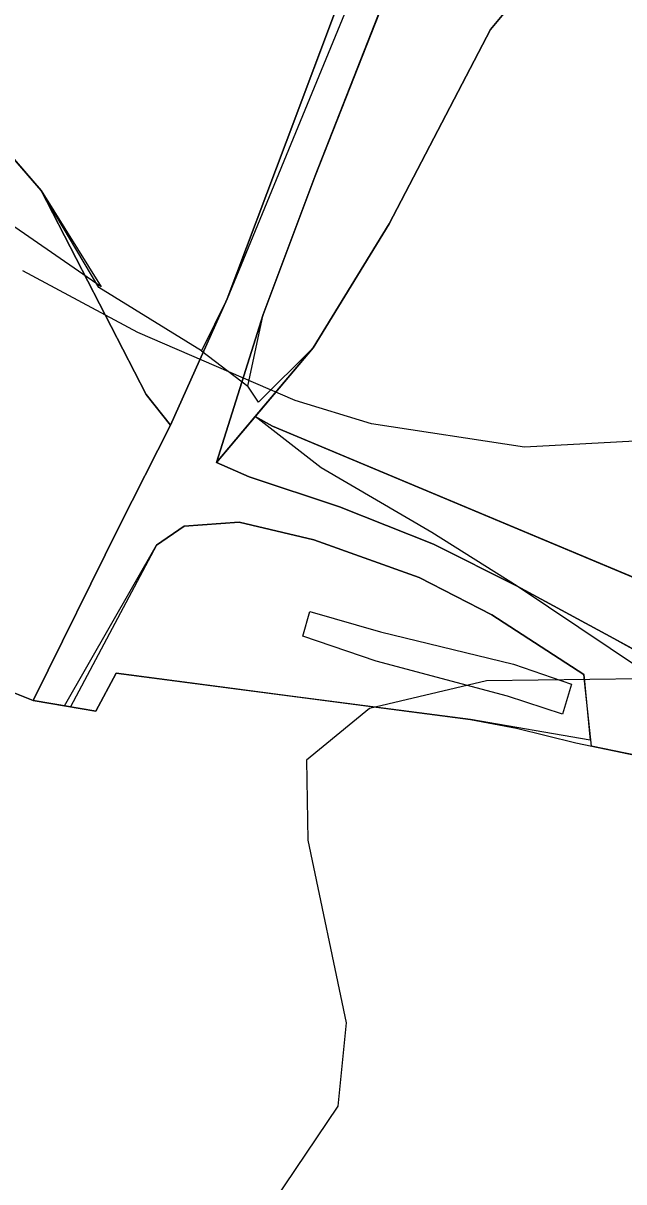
# Model space of a CAD drawing. Extents: x -662620 to -656370, y -1067090 to -1062990.
# Drawn here: x -660922.2 to -660881.7, y -1066130.4 to -1066052.2 of the extents above; entities that cross this region are included whole.
import ezdxf

# ---------------------------------------------------------------- set-up
doc = ezdxf.new("R2010")
doc.units = 0
for name, color, linetype in [('CHRANENE_LOZISKOVE_UZEMI', 7, 'Continuous'), ('LESNÍ_POZEMEK_-_STÁVAJÍCÍ', 7, 'Continuous'), ('OBVOD_PÚ', 7, 'Continuous'), ('ORNÁ_PŮDA_-_STÁVAJÍCÍ', 7, 'Continuous'), ('OSTATNÍ_PLOCHA_-_STÁVAJÍCÍ', 7, 'Continuous'), ('Trvalý_trávní_porost_-_stávající', 7, 'Continuous'), ('VODNÍ_PLOCHA_-_STÁVAJÍCÍ', 7, 'Continuous'), ('VRSTEVNICE_ZDŮRAZNĚNÁ', 7, 'Continuous'), ('VRSTEVNICE_ZÁKLADNÍ', 7, 'Continuous')]:
    doc.layers.add(name, color=color, linetype=linetype)

msp = doc.modelspace()

# ---------------------------------------------------------------- linework, layer by layer
at = {"layer": 'CHRANENE_LOZISKOVE_UZEMI'}
for points in [[(-660929.73, -1065929.99), (-660916.46, -1065917.94), (-660909.74, -1065911.738), (-660903.3, -1065905.23), (-660892.78, -1065898.45), (-660889.24, -1065901.81), (-660879.39, -1065913.67), (-660865.51, -1065932.09), (-660858.76, -1065942.75), (-660855.87, -1065949.26), (-660854.413, -1065958.196), (-660854.413, -1065965.38), (-660855.968, -1065972.319), (-660869.14, -1065991.37), (-660885.56, -1066019.89), (-660893.85, -1066035.39), (-660908.41, -1066070.8), (-660910.142, -1066074.31), (-660917.069, -1066070.051), (-660920.94, -1066063.5), (-660930.41, -1066052.6)], [(-660878.41, -1066007.21), (-660885.56, -1066019.89), (-660893.85, -1066035.39), (-660899.75, -1066047.75), (-660908.41, -1066070.8), (-660910.142, -1066074.31), (-660907.024, -1066076.695), (-660905.98, -1066071.86), (-660902.47, -1066062.5), (-660897.27, -1066049.25), (-660890.75, -1066034.94), (-660883.6, -1066021.51), (-660875.91, -1066008.5)], [(-660852.01, -1066010.42), (-660862.88, -1066022.08), (-660867.19, -1066033.29), (-660875.62, -1066038.54), (-660882.35, -1066042.64), (-660890.65, -1066052.63), (-660897.48, -1066065.76), (-660902.62, -1066074.11), (-660906.3, -1066077.781), (-660907.024, -1066076.695), (-660905.98, -1066071.86), (-660902.47, -1066062.5), (-660897.27, -1066049.25), (-660890.75, -1066034.94), (-660883.6, -1066021.51), (-660875.91, -1066008.5)], [(-660832.45, -1066048.42), (-660849.57, -1066051.53), (-660855.93, -1066057.73), (-660862.9, -1066075.41), (-660873.14, -1066092.92), (-660905.35, -1066079.39), (-660906.522, -1066078.749), (-660902.62, -1066074.11), (-660897.48, -1066065.76), (-660890.65, -1066052.63), (-660882.35, -1066042.64), (-660875.62, -1066038.54), (-660867.19, -1066033.29), (-660862.88, -1066022.08), (-660852.01, -1066010.42)], [(-660823.54, -1066072.93), (-660834.09, -1066080.16), (-660844.96, -1066086.41), (-660848.71, -1066090.29), (-660850.22, -1066095.56), (-660850.226, -1066095.581), (-660850.23, -1066095.58), (-660854.71, -1066096.04), (-660860.46, -1066096.9), (-660865.87, -1066097.64), (-660868.7, -1066097.89), (-660874.12, -1066097.23), (-660879.02, -1066095.56), (-660882.35, -1066093.72), (-660888.85, -1066090.19), (-660894.62, -1066086.569), (-660902.066, -1066082.219), (-660906.522, -1066078.749), (-660905.35, -1066079.39), (-660873.14, -1066092.92), (-660862.9, -1066075.41), (-660855.93, -1066057.73), (-660849.57, -1066051.53), (-660832.45, -1066048.42)]]:
    msp.add_lwpolyline(points, dxfattribs=at)
for points in [[(-660946.546, -1066049.651), (-660938.01, -1066046.55), (-660930.41, -1066052.6), (-660920.94, -1066063.5), (-660916.914, -1066069.995), (-660944.423, -1066050.977)], [(-660888.85, -1066090.19), (-660882.35, -1066093.72), (-660879.02, -1066095.56), (-660874.12, -1066097.23), (-660868.7, -1066097.89), (-660865.87, -1066097.64), (-660860.46, -1066096.9), (-660854.71, -1066096.04), (-660850.22, -1066095.56), (-660851.25, -1066098.95), (-660854.05, -1066099.39), (-660857.19, -1066101.13), (-660860.25, -1066105.71), (-660868.005, -1066104.182)]]:
    msp.add_lwpolyline(points, close=True, dxfattribs=at)
at = {"layer": 'LESNÍ_POZEMEK_-_STÁVAJÍCÍ'}
for p, q in [((-660930.41, -1066052.6), (-660920.94, -1066063.5)), ((-660920.94, -1066063.5), (-660913.88, -1066077.27)), ((-660913.88, -1066077.27), (-660912.23, -1066079.34)), ((-660909.13, -1066081.85), (-660906.522, -1066078.749)), ((-660906.522, -1066078.749), (-660905.35, -1066079.39)), ((-660912.23, -1066079.34), (-660915.68, -1066086.12)), ((-660905.35, -1066079.39), (-660873.14, -1066092.92)), ((-660906.93, -1066082.81), (-660909.13, -1066081.85)), ((-660900.83, -1066084.85), (-660906.93, -1066082.81)), ((-660894.5, -1066087.37), (-660900.83, -1066084.85)), ((-660915.68, -1066086.12), (-660921.44, -1066097.82)), ((-660888.85, -1066090.19), (-660894.5, -1066087.37)), ((-660882.35, -1066093.72), (-660888.85, -1066090.19)), ((-660879.02, -1066095.56), (-660882.35, -1066093.72)), ((-660921.483, -1066097.918), (-660922.84, -1066097.38)), ((-660921.44, -1066097.82), (-660921.483, -1066097.918))]:
    msp.add_line(p, q, dxfattribs=at)
for points in [[(-660930.41, -1066052.6), (-660920.94, -1066063.5), (-660913.88, -1066077.27), (-660912.23, -1066079.34), (-660915.68, -1066086.12), (-660921.44, -1066097.82), (-660921.483, -1066097.918), (-660922.84, -1066097.38)], [(-660879.02, -1066095.56), (-660882.35, -1066093.72), (-660888.85, -1066090.19), (-660894.5, -1066087.37), (-660900.83, -1066084.85), (-660906.93, -1066082.81), (-660909.13, -1066081.85), (-660906.522, -1066078.749), (-660905.35, -1066079.39), (-660873.14, -1066092.92)]]:
    msp.add_lwpolyline(points, dxfattribs=at)
at = {"layer": 'OBVOD_PÚ'}
for points in [[(-660917.26, -1066098.63), (-660915.9, -1066096.06)], [(-660915.9, -1066096.06), (-660892, -1066099.2)], [(-660922.84, -1066097.38), (-660921.48, -1066097.92)], [(-660921.48, -1066097.92), (-660917.26, -1066098.63)], [(-660892, -1066099.2), (-660888.9, -1066099.78)], [(-660888.9, -1066099.78), (-660884.91, -1066100.77)], [(-660884.91, -1066100.77), (-660876.73, -1066102.47)]]:
    msp.add_lwpolyline(points, dxfattribs=at)
at = {"layer": 'ORNÁ_PŮDA_-_STÁVAJÍCÍ'}
for p, q in [((-660882.35, -1066042.64), (-660890.65, -1066052.63)), ((-660902.47, -1066062.5), (-660897.27, -1066049.25)), ((-660890.65, -1066052.63), (-660897.48, -1066065.76)), ((-660905.98, -1066071.86), (-660902.47, -1066062.5)), ((-660897.48, -1066065.76), (-660902.62, -1066074.11)), ((-660909.13, -1066081.85), (-660905.98, -1066071.86)), ((-660902.62, -1066074.11), (-660909.13, -1066081.85))]:
    msp.add_line(p, q, dxfattribs=at)
msp.add_lwpolyline([(-660852.01, -1066010.42), (-660862.88, -1066022.08), (-660867.19, -1066033.29), (-660875.62, -1066038.54), (-660882.35, -1066042.64), (-660890.65, -1066052.63), (-660897.48, -1066065.76), (-660902.62, -1066074.11), (-660909.13, -1066081.85), (-660905.98, -1066071.86), (-660902.47, -1066062.5), (-660897.27, -1066049.25), (-660890.75, -1066034.94), (-660883.6, -1066021.51), (-660875.91, -1066008.5)], dxfattribs=at)
at = {"layer": 'OSTATNÍ_PLOCHA_-_STÁVAJÍCÍ'}
for p, q in [((-660904.44, -1066060.23), (-660899.75, -1066047.75)), ((-660904.44, -1066060.23), (-660899.75, -1066047.75)), ((-660897.27, -1066049.25), (-660902.47, -1066062.5)), ((-660897.27, -1066049.25), (-660902.47, -1066062.5)), ((-660908.41, -1066070.8), (-660904.44, -1066060.23)), ((-660908.41, -1066070.8), (-660904.44, -1066060.23)), ((-660902.47, -1066062.5), (-660905.98, -1066071.86)), ((-660902.47, -1066062.5), (-660905.98, -1066071.86)), ((-660912.23, -1066079.34), (-660908.41, -1066070.8)), ((-660912.23, -1066079.34), (-660908.41, -1066070.8)), ((-660905.98, -1066071.86), (-660909.13, -1066081.85)), ((-660905.98, -1066071.86), (-660909.13, -1066081.85)), ((-660915.68, -1066086.12), (-660912.23, -1066079.34)), ((-660915.68, -1066086.12), (-660912.23, -1066079.34)), ((-660909.13, -1066081.85), (-660906.93, -1066082.81)), ((-660909.13, -1066081.85), (-660906.93, -1066082.81)), ((-660906.93, -1066082.81), (-660900.83, -1066084.85)), ((-660906.93, -1066082.81), (-660900.83, -1066084.85)), ((-660900.83, -1066084.85), (-660894.5, -1066087.37)), ((-660900.83, -1066084.85), (-660894.5, -1066087.37)), ((-660921.44, -1066097.82), (-660915.68, -1066086.12)), ((-660921.44, -1066097.82), (-660915.68, -1066086.12)), ((-660911.31, -1066086.15), (-660913.18, -1066087.42)), ((-660911.31, -1066086.15), (-660913.18, -1066087.42)), ((-660907.61, -1066085.88), (-660911.31, -1066086.15)), ((-660907.61, -1066085.88), (-660911.31, -1066086.15)), ((-660902.56, -1066087.08), (-660907.61, -1066085.88)), ((-660902.56, -1066087.08), (-660907.61, -1066085.88)), ((-660895.47, -1066089.62), (-660902.56, -1066087.08)), ((-660895.47, -1066089.62), (-660902.56, -1066087.08)), ((-660894.5, -1066087.37), (-660888.85, -1066090.19)), ((-660894.5, -1066087.37), (-660888.85, -1066090.19)), ((-660913.18, -1066087.42), (-660918.965, -1066098.343)), ((-660913.18, -1066087.42), (-660918.965, -1066098.343)), ((-660890.57, -1066092.12), (-660895.47, -1066089.62)), ((-660890.57, -1066092.12), (-660895.47, -1066089.62)), ((-660888.85, -1066090.19), (-660882.35, -1066093.72)), ((-660888.85, -1066090.19), (-660882.35, -1066093.72)), ((-660884.37, -1066096.16), (-660890.57, -1066092.12)), ((-660884.37, -1066096.16), (-660890.57, -1066092.12)), ((-660882.35, -1066093.72), (-660879.02, -1066095.56)), ((-660882.35, -1066093.72), (-660879.02, -1066095.56)), ((-660883.846, -1066100.991), (-660884.37, -1066096.16)), ((-660883.846, -1066100.991), (-660884.37, -1066096.16)), ((-660921.483, -1066097.918), (-660921.44, -1066097.82)), ((-660921.483, -1066097.918), (-660921.44, -1066097.82)), ((-660921.48, -1066097.92), (-660921.483, -1066097.918)), ((-660921.48, -1066097.92), (-660921.483, -1066097.918)), ((-660918.965, -1066098.343), (-660921.48, -1066097.92)), ((-660918.965, -1066098.343), (-660921.48, -1066097.92)), ((-660879.633, -1066101.867), (-660883.846, -1066100.991)), ((-660879.633, -1066101.867), (-660883.846, -1066100.991))]:
    msp.add_line(p, q, dxfattribs=at)
for points in [[(-660879.633, -1066101.867), (-660883.846, -1066100.991), (-660884.37, -1066096.16), (-660890.57, -1066092.12), (-660895.47, -1066089.62), (-660902.56, -1066087.08), (-660907.61, -1066085.88), (-660911.31, -1066086.15), (-660913.18, -1066087.42), (-660918.965, -1066098.343), (-660921.48, -1066097.92), (-660921.483, -1066097.918), (-660921.44, -1066097.82), (-660915.68, -1066086.12), (-660912.23, -1066079.34), (-660908.41, -1066070.8), (-660904.44, -1066060.23), (-660899.75, -1066047.75)], [(-660879.633, -1066101.867), (-660883.846, -1066100.991), (-660884.37, -1066096.16), (-660890.57, -1066092.12), (-660895.47, -1066089.62), (-660902.56, -1066087.08), (-660907.61, -1066085.88), (-660911.31, -1066086.15), (-660913.18, -1066087.42), (-660918.965, -1066098.343), (-660921.48, -1066097.92), (-660921.483, -1066097.918), (-660921.44, -1066097.82), (-660915.68, -1066086.12), (-660912.23, -1066079.34), (-660908.41, -1066070.8), (-660904.44, -1066060.23), (-660899.75, -1066047.75)], [(-660897.27, -1066049.25), (-660902.47, -1066062.5), (-660905.98, -1066071.86), (-660909.13, -1066081.85), (-660906.93, -1066082.81), (-660900.83, -1066084.85), (-660894.5, -1066087.37), (-660888.85, -1066090.19), (-660882.35, -1066093.72), (-660879.02, -1066095.56)], [(-660897.27, -1066049.25), (-660902.47, -1066062.5), (-660905.98, -1066071.86), (-660909.13, -1066081.85), (-660906.93, -1066082.81), (-660900.83, -1066084.85), (-660894.5, -1066087.37), (-660888.85, -1066090.19), (-660882.35, -1066093.72), (-660879.02, -1066095.56)]]:
    msp.add_lwpolyline(points, dxfattribs=at)
at = {"layer": 'Trvalý_trávní_porost_-_stávající'}
for p, q in [((-660890.65, -1066052.63), (-660882.35, -1066042.64)), ((-660899.75, -1066047.75), (-660904.44, -1066060.23)), ((-660920.94, -1066063.5), (-660930.41, -1066052.6)), ((-660897.48, -1066065.76), (-660890.65, -1066052.63)), ((-660904.44, -1066060.23), (-660908.41, -1066070.8)), ((-660913.88, -1066077.27), (-660920.94, -1066063.5)), ((-660902.62, -1066074.11), (-660897.48, -1066065.76)), ((-660908.41, -1066070.8), (-660912.23, -1066079.34)), ((-660906.522, -1066078.749), (-660902.62, -1066074.11)), ((-660912.23, -1066079.34), (-660913.88, -1066077.27)), ((-660905.35, -1066079.39), (-660906.522, -1066078.749)), ((-660873.14, -1066092.92), (-660905.35, -1066079.39))]:
    msp.add_line(p, q, dxfattribs=at)
for points in [[(-660878.41, -1066007.21), (-660885.56, -1066019.89), (-660893.85, -1066035.39), (-660899.75, -1066047.75), (-660904.44, -1066060.23), (-660908.41, -1066070.8), (-660912.23, -1066079.34), (-660913.88, -1066077.27), (-660920.94, -1066063.5), (-660930.41, -1066052.6)], [(-660832.45, -1066048.42), (-660849.57, -1066051.53), (-660855.93, -1066057.73), (-660862.9, -1066075.41), (-660873.14, -1066092.92), (-660905.35, -1066079.39), (-660906.522, -1066078.749), (-660902.62, -1066074.11), (-660897.48, -1066065.76), (-660890.65, -1066052.63), (-660882.35, -1066042.64), (-660875.62, -1066038.54), (-660867.19, -1066033.29), (-660862.88, -1066022.08), (-660852.01, -1066010.42)], [(-660913.18, -1066087.42), (-660911.31, -1066086.15), (-660907.61, -1066085.88), (-660902.56, -1066087.08), (-660895.47, -1066089.62), (-660890.57, -1066092.12), (-660884.37, -1066096.16), (-660883.942, -1066100.589), (-660892, -1066099.2), (-660903.95, -1066097.63), (-660915.9, -1066096.06), (-660917.26, -1066098.63), (-660919.37, -1066098.275), (-660913.18, -1066087.42), (-660911.31, -1066086.15), (-660913.18, -1066087.42), (-660913.18, -1066087.42)], [(-660913.18, -1066087.42), (-660911.31, -1066086.15), (-660907.61, -1066085.88), (-660902.56, -1066087.08), (-660895.47, -1066089.62), (-660890.57, -1066092.12), (-660884.37, -1066096.16), (-660883.942, -1066100.589), (-660892, -1066099.2), (-660903.95, -1066097.63), (-660915.9, -1066096.06), (-660917.26, -1066098.63), (-660919.37, -1066098.275), (-660913.18, -1066087.42), (-660911.31, -1066086.15)]]:
    msp.add_lwpolyline(points, dxfattribs=at)
at = {"layer": 'VODNÍ_PLOCHA_-_STÁVAJÍCÍ'}
for p, q in [((-660903.32, -1066093.58), (-660902.83, -1066091.9)), ((-660902.83, -1066091.9), (-660898.07, -1066093.27)), ((-660898.36, -1066095.25), (-660903.32, -1066093.58)), ((-660898.07, -1066093.27), (-660889.11, -1066095.45)), ((-660889.5, -1066097.61), (-660898.36, -1066095.25)), ((-660889.11, -1066095.45), (-660885.2, -1066096.81)), ((-660885.2, -1066096.81), (-660885.81, -1066098.84)), ((-660885.81, -1066098.84), (-660889.5, -1066097.61))]:
    msp.add_line(p, q, dxfattribs=at)
msp.add_lwpolyline([(-660898.07, -1066093.27), (-660889.11, -1066095.45), (-660885.2, -1066096.81), (-660885.81, -1066098.84), (-660889.5, -1066097.61), (-660898.36, -1066095.25), (-660903.32, -1066093.58), (-660902.83, -1066091.9)], close=True, dxfattribs=at)
at = {"layer": 'VRSTEVNICE_ZDŮRAZNĚNÁ'}
msp.add_lwpolyline([(-660730.589, -1066026.186), (-660738.034, -1066030.395), (-660766.098, -1066040.947), (-660776.035, -1066046.514), (-660782.898, -1066052.277), (-660797.82, -1066061.082), (-660809.441, -1066066.326), (-660815.365, -1066068.074), (-660824.816, -1066068.915), (-660834.171, -1066067.037), (-660841.421, -1066068.138), (-660848.834, -1066071.957), (-660867.432, -1066090.28), (-660873.021, -1066093.863), (-660880.474, -1066096.443), (-660890.936, -1066096.586), (-660898.818, -1066098.449), (-660903.053, -1066101.943), (-660902.974, -1066107.335), (-660900.394, -1066119.66), (-660900.953, -1066125.277), (-660905.267, -1066131.699), (-660910.713, -1066135.568), (-660923.325, -1066137.575)], dxfattribs=at)
at = {"layer": 'VRSTEVNICE_ZÁKLADNÍ'}
msp.add_lwpolyline([(-660739.34, -1066020.833), (-660742.836, -1066023.423), (-660757.365, -1066030.66), (-660780.582, -1066040.406), (-660788.321, -1066043.129), (-660812.685, -1066053.734), (-660826.443, -1066058.034), (-660835.616, -1066059.181), (-660847.081, -1066059.897), (-660853.96, -1066061.617), (-660858.546, -1066063.91), (-660860.839, -1066065.63), (-660866.142, -1066073.369), (-660870.441, -1066077.238), (-660875.458, -1066079.674), (-660878.037, -1066080.248), (-660888.356, -1066080.821), (-660898.675, -1066079.245), (-660903.834, -1066077.668), (-660914.44, -1066073.082), (-660922.179, -1066068.926)], dxfattribs=at)
msp.add_lwpolyline([(-660739.34, -1066020.833), (-660742.836, -1066023.423), (-660757.365, -1066030.66), (-660780.582, -1066040.406), (-660788.321, -1066043.129), (-660812.685, -1066053.734), (-660826.443, -1066058.034), (-660835.616, -1066059.181), (-660847.081, -1066059.897), (-660853.96, -1066061.617), (-660858.546, -1066063.91), (-660860.839, -1066065.63), (-660866.142, -1066073.369), (-660870.441, -1066077.238), (-660875.458, -1066079.674), (-660878.037, -1066080.248), (-660888.356, -1066080.821), (-660898.675, -1066079.245), (-660903.834, -1066077.668), (-660914.44, -1066073.082), (-660922.179, -1066068.926)], dxfattribs=at)

doc.saveas('drawing.dxf')
